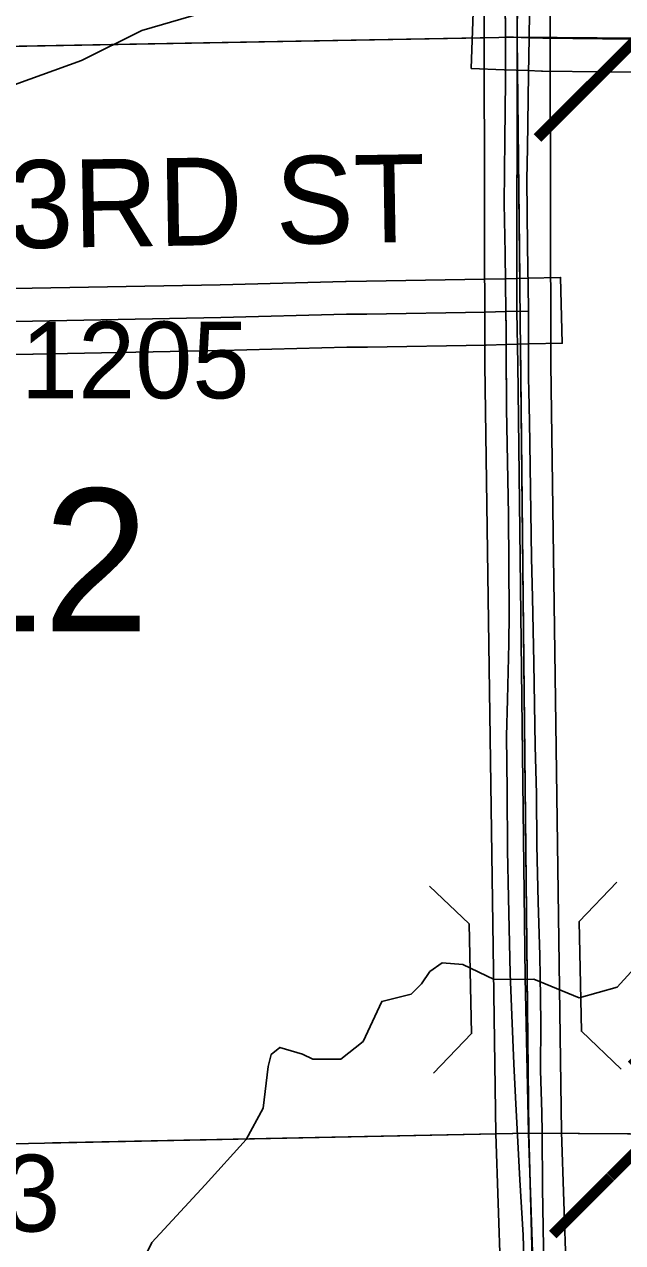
# Model space of a CAD drawing. Extents: x 23.6 to 68.7, y -63 to -29.
# Drawn here: x 44.3 to 44.845, y -53.72 to -52.609 of the extents above; entities that cross this region are included whole.
import ezdxf

# ---------------------------------------------------------------- set-up
doc = ezdxf.new("R2010")
doc.units = 0
for name, color, linetype in [('tdCoDivCarto', 7, 'Continuous'), ('tdCoHydroRiver', 7, 'Continuous'), ('tdCoPriCL', 7, 'Continuous'), ('tdCoPriDiv', 7, 'Continuous'), ('tdCoPrimary', 7, 'Continuous'), ('tdCoSecRdNmbr', 7, 'Continuous'), ('tdCoSecRdTxt', 7, 'Continuous'), ('tdCoSecRteBand', 7, 'Continuous'), ('tdCoSecRteCL', 7, 'Continuous'), ('tdCoSectLine', 7, 'Continuous'), ('tdCoSectLinePart', 7, 'Continuous'), ('tdCoSectNmbr', 7, 'Continuous'), ('tdCoStrucDivPri', 7, 'Continuous'), ('tdCoSurfGravel', 7, 'Continuous'), ('tdCoTwpBndryShd', 7, 'Continuous'), ('tdStHwyPriRefPost1', 7, 'Continuous')]:
    doc.layers.add(name, color=color, linetype=linetype)

msp = doc.modelspace()

# ---------------------------------------------------------------- linework, layer by layer
at = {"layer": 'tdCoDivCarto'}
for p, q in [((44.7385, -52.5887), (44.7386, -52.6189)), ((44.7602, -52.6209), (44.7605, -52.598)), ((44.7386, -52.6189), (44.7386, -52.6204)), ((44.7386, -52.6204), (44.7386, -52.6228)), ((44.7386, -52.6228), (44.7388, -52.6608)), ((44.7598, -52.6543), (44.7602, -52.6211)), ((44.7602, -52.6211), (44.7602, -52.6209)), ((44.7388, -52.6608), (44.7381, -52.7138)), ((44.7588, -52.7216), (44.7598, -52.6543)), ((44.7381, -52.7138), (44.7376, -52.7723)), ((44.7583, -52.7504), (44.7588, -52.7216)), ((44.7588, -52.8109), (44.7583, -52.7504)), ((44.7376, -52.7723), (44.7383, -52.8179)), ((44.7383, -52.8179), (44.7391, -52.8708)), ((44.7595, -52.8488), (44.7588, -52.8109)), ((44.7596, -52.8681), (44.7595, -52.8488)), ((44.7391, -52.8708), (44.7391, -52.8727)), ((44.7391, -52.8727), (44.7393, -52.8862)), ((44.7597, -52.8703), (44.7596, -52.8681)), ((44.7597, -52.8705), (44.7597, -52.8703)), ((44.7598, -52.8954), (44.7597, -52.8705)), ((44.7393, -52.8862), (44.7395, -52.9209)), ((44.7598, -52.9188), (44.7598, -52.8954)), ((44.7598, -52.9312), (44.7598, -52.9188)), ((44.7395, -52.9209), (44.7397, -52.9455)), ((44.7395, -52.9209), (44.7397, -52.9455)), ((44.76, -52.9433), (44.7598, -52.9312)), ((44.7397, -52.9455), (44.7398, -52.9594)), ((44.7605, -52.9709), (44.76, -52.9433)), ((44.7398, -52.9594), (44.7415, -53.0561)), ((44.7613, -53.0116), (44.7605, -52.9709)), ((44.7625, -53.0952), (44.7613, -53.0116)), ((44.7415, -53.0561), (44.742, -53.1464)), ((44.7632, -53.1315), (44.7625, -53.0952)), ((44.7647, -53.1911), (44.7632, -53.1315)), ((44.742, -53.1464), (44.7418, -53.1735)), ((44.7418, -53.1735), (44.7405, -53.2245)), ((44.7657, -53.2666), (44.7647, -53.1911)), ((44.7405, -53.2245), (44.7398, -53.2578)), ((44.7398, -53.2578), (44.7403, -53.3074)), ((44.7669, -53.3107), (44.7657, -53.2666)), ((44.7403, -53.3074), (44.7405, -53.3621)), ((44.7674, -53.3573), (44.7669, -53.3107)), ((44.7405, -53.3621), (44.7415, -53.4053)), ((44.7684, -53.4091), (44.7674, -53.3573)), ((44.7415, -53.4053), (44.743, -53.4743)), ((44.7701, -53.4576), (44.7684, -53.4091)), ((44.7701, -53.4594), (44.7701, -53.4576)), ((44.7703, -53.4757), (44.7701, -53.4594)), ((44.743, -53.4743), (44.7445, -53.5123)), ((44.7709, -53.5189), (44.7703, -53.4757)), ((44.7445, -53.5123), (44.7462, -53.5565)), ((44.7706, -53.5625), (44.7709, -53.5189)), ((44.7462, -53.5565), (44.7477, -53.5873)), ((44.7719, -53.601), (44.7706, -53.5625)), ((44.7477, -53.5873), (44.7519, -53.6623)), ((44.772, -53.6196), (44.7719, -53.601)), ((44.7724, -53.6698), (44.772, -53.6196)), ((44.7519, -53.6623), (44.7549, -53.7126)), ((44.7734, -53.7236), (44.7724, -53.6698)), ((44.7549, -53.7126), (44.7561, -53.7533))]:
    msp.add_line(p, q, dxfattribs=at)
for points in [[(44.7385, -52.5867), (44.7386, -52.6189), (44.7386, -52.6204), (44.7386, -52.6208)], [(44.7385, -52.5887), (44.7386, -52.6189), (44.7386, -52.6204), (44.7386, -52.6228)], [(44.7385, -52.5887), (44.7386, -52.6189), (44.7386, -52.6204), (44.7386, -52.6228)], [(44.7602, -52.6209), (44.7605, -52.598), (44.7607, -52.5868)], [(44.7602, -52.6209), (44.7605, -52.598), (44.7607, -52.5868)], [(44.7602, -52.6209), (44.7605, -52.598), (44.7607, -52.5868)], [(44.7386, -52.6208), (44.7388, -52.6608), (44.7381, -52.7138), (44.7376, -52.7723), (44.7383, -52.8179), (44.7391, -52.8707)], [(44.7386, -52.6228), (44.7388, -52.6608), (44.7381, -52.7138), (44.7376, -52.7723), (44.7383, -52.8179), (44.7391, -52.8708), (44.7391, -52.8727)], [(44.7386, -52.6228), (44.7388, -52.6608), (44.7381, -52.7138), (44.7376, -52.7723), (44.7383, -52.8179), (44.7391, -52.8708), (44.7391, -52.8727)], [(44.7597, -52.8705), (44.7597, -52.8703), (44.7596, -52.8681), (44.7595, -52.8488), (44.7588, -52.8109), (44.7583, -52.7504), (44.7588, -52.7216), (44.7598, -52.6543), (44.7602, -52.6211), (44.7602, -52.6209)], [(44.7597, -52.8705), (44.7597, -52.8703), (44.7596, -52.8681), (44.7595, -52.8488), (44.7588, -52.8109), (44.7583, -52.7504), (44.7588, -52.7216), (44.7598, -52.6543), (44.7602, -52.6211), (44.7602, -52.6209)], [(44.7597, -52.8705), (44.7597, -52.8703), (44.7596, -52.8681), (44.7595, -52.8488), (44.7588, -52.8109), (44.7583, -52.7504), (44.7588, -52.7216), (44.7598, -52.6543), (44.7602, -52.6211), (44.7602, -52.6209)], [(44.7391, -52.8707), (44.7391, -52.8708), (44.7393, -52.8862), (44.7395, -52.9189)], [(44.7391, -52.8727), (44.7393, -52.8862), (44.7395, -52.9209)], [(44.7391, -52.8727), (44.7393, -52.8862), (44.7395, -52.9209)], [(44.7598, -52.9188), (44.7598, -52.8954), (44.7597, -52.8705)], [(44.7598, -52.9188), (44.7598, -52.8954), (44.7597, -52.8705)], [(44.7598, -52.9188), (44.7598, -52.8954), (44.7597, -52.8705)], [(44.7395, -52.9189), (44.7397, -52.9435)], [(44.76, -52.9433), (44.7598, -52.9312), (44.7598, -52.9188)], [(44.76, -52.9433), (44.7598, -52.9312), (44.7598, -52.9188)], [(44.76, -52.9433), (44.7598, -52.9312), (44.7598, -52.9188)], [(44.7395, -52.9209), (44.7397, -52.9455)], [(44.7397, -52.9435), (44.7398, -52.9594), (44.7415, -53.0561), (44.742, -53.1464), (44.7418, -53.1735), (44.7405, -53.2245), (44.7398, -53.2578), (44.7403, -53.3074), (44.7405, -53.3621), (44.7415, -53.4053), (44.743, -53.4743), (44.7445, -53.5123), (44.7462, -53.5565), (44.7477, -53.5873), (44.7519, -53.6623), (44.7549, -53.7126), (44.7561, -53.7533), (44.7585, -53.825), (44.7595, -53.8677), (44.7596, -53.8726)], [(44.7397, -52.9455), (44.7398, -52.9594), (44.7415, -53.0561), (44.742, -53.1464), (44.7418, -53.1735), (44.7405, -53.2245), (44.7398, -53.2578), (44.7403, -53.3074), (44.7405, -53.3621), (44.7415, -53.4053), (44.743, -53.4743), (44.7445, -53.5123), (44.7462, -53.5565), (44.7477, -53.5873), (44.7519, -53.6623), (44.7549, -53.7126), (44.7561, -53.7533), (44.7585, -53.825), (44.7595, -53.8677), (44.7597, -53.8746)], [(44.7397, -52.9455), (44.7398, -52.9594), (44.7415, -53.0561), (44.742, -53.1464), (44.7418, -53.1735), (44.7405, -53.2245), (44.7398, -53.2578), (44.7403, -53.3074), (44.7405, -53.3621), (44.7415, -53.4053), (44.743, -53.4743), (44.7445, -53.5123), (44.7462, -53.5565), (44.7477, -53.5873), (44.7519, -53.6623), (44.7549, -53.7126), (44.7561, -53.7533), (44.7585, -53.825), (44.7595, -53.8677), (44.7597, -53.8746)], [(44.772, -53.6196), (44.7719, -53.601), (44.7706, -53.5625), (44.7709, -53.5189), (44.7703, -53.4757), (44.7701, -53.4594), (44.7701, -53.4576), (44.7684, -53.4091), (44.7674, -53.3573), (44.7669, -53.3107), (44.7657, -53.2666), (44.7647, -53.1911), (44.7632, -53.1315), (44.7625, -53.0952), (44.7613, -53.0116), (44.7605, -52.9709), (44.76, -52.9433)], [(44.772, -53.6196), (44.7719, -53.601), (44.7706, -53.5625), (44.7709, -53.5189), (44.7703, -53.4757), (44.7701, -53.4594), (44.7701, -53.4576), (44.7684, -53.4091), (44.7674, -53.3573), (44.7669, -53.3107), (44.7657, -53.2666), (44.7647, -53.1911), (44.7632, -53.1315), (44.7625, -53.0952), (44.7613, -53.0116), (44.7605, -52.9709), (44.76, -52.9433)], [(44.772, -53.6196), (44.7719, -53.601), (44.7706, -53.5625), (44.7709, -53.5189), (44.7703, -53.4757), (44.7701, -53.4594), (44.7701, -53.4576), (44.7684, -53.4091), (44.7674, -53.3573), (44.7669, -53.3107), (44.7657, -53.2666), (44.7647, -53.1911), (44.7632, -53.1315), (44.7625, -53.0952), (44.7613, -53.0116), (44.7605, -52.9709), (44.76, -52.9433)], [(44.7763, -53.8723), (44.7761, -53.858), (44.7753, -53.8321), (44.7743, -53.8005), (44.7738, -53.7679), (44.7734, -53.7236), (44.7724, -53.6698), (44.772, -53.6196)], [(44.7763, -53.8723), (44.7761, -53.858), (44.7753, -53.8321), (44.7743, -53.8005), (44.7738, -53.7679), (44.7734, -53.7236), (44.7724, -53.6698), (44.772, -53.6196)], [(44.7763, -53.8723), (44.7761, -53.858), (44.7753, -53.8321), (44.7743, -53.8005), (44.7738, -53.7679), (44.7734, -53.7236), (44.7724, -53.6698), (44.772, -53.6196)]]:
    msp.add_lwpolyline(points, dxfattribs=at)
at = {"layer": 'tdCoHydroRiver'}
for points in [[(44.4974, -52.5885), (44.4076, -52.6146), (44.3526, -52.642), (44.2803, -52.6679)], [(44.8624, -53.4627), (44.8405, -53.4866), (44.8059, -53.4964), (44.7647, -53.4794), (44.7284, -53.4798), (44.6998, -53.4659), (44.6809, -53.4645), (44.6699, -53.4724), (44.6621, -53.4836), (44.6528, -53.4931), (44.626, -53.4997), (44.609, -53.5362), (44.5886, -53.5522), (44.5633, -53.5524), (44.5538, -53.5478), (44.5332, -53.5416), (44.5254, -53.548), (44.5224, -53.5591), (44.518, -53.597), (44.5025, -53.6256), (44.465, -53.667), (44.4165, -53.7195), (44.4072, -53.7386)]]:
    msp.add_lwpolyline(points, dxfattribs=at)
at = {"layer": 'tdCoPriCL'}
msp.add_lwpolyline([(44.8036, -54.874), (44.803, -54.7039), (44.8023, -54.6778), (44.8025, -54.6232), (44.803, -54.5778), (44.8021, -54.5442), (44.7982, -54.3991), (44.7982, -54.397), (44.7981, -54.3954), (44.7979, -54.3858), (44.7862, -54.2622), (44.774, -54.1462), (44.7683, -53.8724), (44.7598, -53.6197), (44.7568, -53.4779), (44.7503, -52.9434), (44.75, -52.9188), (44.7491, -52.8706), (44.7494, -52.6208), (44.7496, -52.5866)], dxfattribs=at)
at = {"layer": 'tdCoPriDiv'}
for points in [[(44.7744, -55.3467), (44.7731, -54.7043), (44.7731, -54.578), (44.768, -54.3876), (44.7441, -54.1481), (44.7383, -53.8732), (44.7299, -53.6205), (44.72, -52.9192), (44.7194, -52.6207), (44.7158, -52.1528), (44.7074, -51.9351), (44.7002, -51.5156), (44.6948, -51.2752), (44.6921, -51.2312), (44.6796, -51.1348)], [(44.74, -51.1344), (44.7518, -51.2254), (44.7548, -51.2727), (44.7602, -51.5144), (44.7674, -51.9334), (44.7758, -52.1513), (44.7794, -52.6208), (44.78, -52.9184), (44.7899, -53.6189), (44.7983, -53.8716), (44.804, -54.1443), (44.8279, -54.384), (44.8331, -54.5775), (44.8331, -54.7034), (44.8344, -55.3459)]]:
    msp.add_lwpolyline(points, dxfattribs=at)
at = {"layer": 'tdCoPrimary'}
msp.add_line((44.7395, -52.9209), (44.7397, -52.9455), dxfattribs=at)
msp.add_line((44.7395, -52.9209), (44.7397, -52.9455), dxfattribs=at)
for points in [[(44.7385, -52.5887), (44.7386, -52.6189), (44.7386, -52.6204), (44.7386, -52.6228), (44.7388, -52.6608), (44.7381, -52.7138), (44.7376, -52.7723), (44.7383, -52.8179), (44.7391, -52.8708), (44.7391, -52.8727), (44.7393, -52.8862), (44.7395, -52.9209), (44.7397, -52.9455), (44.7398, -52.9594), (44.7415, -53.0561), (44.742, -53.1464), (44.7418, -53.1735), (44.7405, -53.2245), (44.7398, -53.2578), (44.7403, -53.3074), (44.7405, -53.3621), (44.7415, -53.4053), (44.743, -53.4743), (44.7445, -53.5123), (44.7462, -53.5565), (44.7477, -53.5873), (44.7519, -53.6623), (44.7549, -53.7126), (44.7561, -53.7533)], [(44.7385, -52.5887), (44.7386, -52.6189), (44.7386, -52.6204), (44.7386, -52.6228)], [(44.7385, -52.5887), (44.7386, -52.6189), (44.7386, -52.6204), (44.7386, -52.6228)], [(44.7602, -52.6209), (44.7605, -52.598), (44.7607, -52.5868)], [(44.7602, -52.6209), (44.7605, -52.598), (44.7607, -52.5868)], [(44.7734, -53.7236), (44.7724, -53.6698), (44.772, -53.6196), (44.7719, -53.601), (44.7706, -53.5625), (44.7709, -53.5189), (44.7703, -53.4757), (44.7701, -53.4594), (44.7701, -53.4576), (44.7684, -53.4091), (44.7674, -53.3573), (44.7669, -53.3107), (44.7657, -53.2666), (44.7647, -53.1911), (44.7632, -53.1315), (44.7625, -53.0952), (44.7613, -53.0116), (44.7605, -52.9709), (44.76, -52.9433), (44.7598, -52.9312), (44.7598, -52.9188), (44.7598, -52.8954), (44.7597, -52.8705), (44.7597, -52.8703), (44.7596, -52.8681), (44.7595, -52.8488), (44.7588, -52.8109), (44.7583, -52.7504), (44.7588, -52.7216), (44.7598, -52.6543), (44.7602, -52.6211), (44.7602, -52.6209), (44.7605, -52.598)], [(44.7386, -52.6228), (44.7388, -52.6608), (44.7381, -52.7138), (44.7376, -52.7723), (44.7383, -52.8179), (44.7391, -52.8708), (44.7391, -52.8727)], [(44.7386, -52.6228), (44.7388, -52.6608), (44.7381, -52.7138), (44.7376, -52.7723), (44.7383, -52.8179), (44.7391, -52.8708), (44.7391, -52.8727)], [(44.7597, -52.8705), (44.7597, -52.8703), (44.7596, -52.8681), (44.7595, -52.8488), (44.7588, -52.8109), (44.7583, -52.7504), (44.7588, -52.7216), (44.7598, -52.6543), (44.7602, -52.6211), (44.7602, -52.6209)], [(44.7597, -52.8705), (44.7597, -52.8703), (44.7596, -52.8681), (44.7595, -52.8488), (44.7588, -52.8109), (44.7583, -52.7504), (44.7588, -52.7216), (44.7598, -52.6543), (44.7602, -52.6211), (44.7602, -52.6209)], [(44.7391, -52.8727), (44.7393, -52.8862), (44.7395, -52.9209)], [(44.7391, -52.8727), (44.7393, -52.8862), (44.7395, -52.9209)], [(44.7598, -52.9188), (44.7598, -52.8954), (44.7597, -52.8705)], [(44.7598, -52.9188), (44.7598, -52.8954), (44.7597, -52.8705)], [(44.76, -52.9433), (44.7598, -52.9312), (44.7598, -52.9188)], [(44.76, -52.9433), (44.7598, -52.9312), (44.7598, -52.9188)], [(44.7397, -52.9455), (44.7398, -52.9594), (44.7415, -53.0561), (44.742, -53.1464), (44.7418, -53.1735), (44.7405, -53.2245), (44.7398, -53.2578), (44.7403, -53.3074), (44.7405, -53.3621), (44.7415, -53.4053), (44.743, -53.4743), (44.7445, -53.5123), (44.7462, -53.5565), (44.7477, -53.5873), (44.7519, -53.6623), (44.7549, -53.7126), (44.7561, -53.7533), (44.7585, -53.825), (44.7595, -53.8677), (44.7597, -53.8746)], [(44.7397, -52.9455), (44.7398, -52.9594), (44.7415, -53.0561), (44.742, -53.1464), (44.7418, -53.1735), (44.7405, -53.2245), (44.7398, -53.2578), (44.7403, -53.3074), (44.7405, -53.3621), (44.7415, -53.4053), (44.743, -53.4743), (44.7445, -53.5123), (44.7462, -53.5565), (44.7477, -53.5873), (44.7519, -53.6623), (44.7549, -53.7126), (44.7561, -53.7533), (44.7585, -53.825), (44.7595, -53.8677), (44.7597, -53.8746)], [(44.772, -53.6196), (44.7719, -53.601), (44.7706, -53.5625), (44.7709, -53.5189), (44.7703, -53.4757), (44.7701, -53.4594), (44.7701, -53.4576), (44.7684, -53.4091), (44.7674, -53.3573), (44.7669, -53.3107), (44.7657, -53.2666), (44.7647, -53.1911), (44.7632, -53.1315), (44.7625, -53.0952), (44.7613, -53.0116), (44.7605, -52.9709), (44.76, -52.9433)], [(44.772, -53.6196), (44.7719, -53.601), (44.7706, -53.5625), (44.7709, -53.5189), (44.7703, -53.4757), (44.7701, -53.4594), (44.7701, -53.4576), (44.7684, -53.4091), (44.7674, -53.3573), (44.7669, -53.3107), (44.7657, -53.2666), (44.7647, -53.1911), (44.7632, -53.1315), (44.7625, -53.0952), (44.7613, -53.0116), (44.7605, -52.9709), (44.76, -52.9433)], [(44.7763, -53.8723), (44.7761, -53.858), (44.7753, -53.8321), (44.7743, -53.8005), (44.7738, -53.7679), (44.7734, -53.7236), (44.7724, -53.6698), (44.772, -53.6196)], [(44.7763, -53.8723), (44.7761, -53.858), (44.7753, -53.8321), (44.7743, -53.8005), (44.7738, -53.7679), (44.7734, -53.7236), (44.7724, -53.6698), (44.772, -53.6196)]]:
    msp.add_lwpolyline(points, dxfattribs=at)
at = {"layer": 'tdCoSecRteBand'}
for points in [[(45.195, -52.6558), (45.1948, -52.6558), (45.0976, -52.6546), (45.0285, -52.6538), (44.9541, -52.6531), (44.8814, -52.6527), (44.8814, -52.6527), (44.8813, -52.6527), (44.7723, -52.6516), (44.7719, -52.6516), (44.7715, -52.6516), (44.7591, -52.6511), (44.7375, -52.6503), (44.7076, -52.6492), (44.7097, -52.5893)], [(44.2369, -52.8502), (44.3076, -52.8495), (44.4787, -52.8463), (44.593, -52.8433), (44.5934, -52.8433), (44.5937, -52.8433), (44.6122, -52.8432), (44.7196, -52.8413), (44.7384, -52.8408), (44.7589, -52.8403), (44.7889, -52.8396), (44.7904, -52.8996), (44.7604, -52.9003), (44.7398, -52.9008), (44.721, -52.9013), (44.7209, -52.9013), (44.7208, -52.9013), (44.6131, -52.9032), (44.6129, -52.9032), (44.6127, -52.9032), (44.5943, -52.9033), (44.4802, -52.9062), (44.48, -52.9063), (44.4799, -52.9063), (44.3085, -52.9095), (44.3084, -52.9095), (44.3083, -52.9095), (44.2377, -52.9102)]]:
    msp.add_lwpolyline(points, dxfattribs=at)
at = {"layer": 'tdCoSecRteCL'}
for points in [[(44.7386, -52.6204), (44.7602, -52.6211), (44.7726, -52.6216), (44.8816, -52.6227), (44.9543, -52.6231), (45.0288, -52.6238), (45.098, -52.6246), (45.1951, -52.6258), (45.2218, -52.6258), (45.2346, -52.6255)], [(44.0095, -52.8845), (44.053, -52.8841), (44.2372, -52.8802), (44.308, -52.8795), (44.4794, -52.8763), (44.5938, -52.8733), (44.6125, -52.8732), (44.7202, -52.8713), (44.7391, -52.8708), (44.7597, -52.8703)]]:
    msp.add_lwpolyline(points, dxfattribs=at)
at = {"layer": 'tdCoSectLine'}
for points in [[(44.7293, -51.5796), (44.7461, -52.184), (44.7494, -52.6207)], [(43.7576, -52.6387), (44.7494, -52.6207)], [(44.7494, -52.6207), (44.7599, -53.6197)], [(44.7494, -52.6207), (45.7323, -52.6288)], [(43.7747, -53.6402), (44.7599, -53.6197)], [(44.7599, -53.6197), (45.7483, -53.6263)], [(44.7599, -53.6197), (44.7866, -54.6214)]]:
    msp.add_lwpolyline(points, dxfattribs=at)
at = {"layer": 'tdCoSectLinePart'}
for points in [[(44.0358, -52.6336), (44.7194, -52.6213)], [(44.7498, -52.6508), (44.7517, -52.8404)], [(44.7524, -52.9004), (44.7599, -53.6197)], [(44.3261, -53.6287), (44.7599, -53.6197)], [(44.7599, -53.6197), (45.2211, -53.6228)], [(44.7599, -53.6197), (44.7859, -54.5924)]]:
    msp.add_lwpolyline(points, dxfattribs=at)
at = {"layer": 'tdCoStrucDivPri'}
for points in [[(44.6733, -53.5651), (44.7079, -53.529), (44.7057, -53.429), (44.6696, -53.3945)], [(44.844, -53.5614), (44.8079, -53.5268), (44.8057, -53.4269), (44.8403, -53.3908)]]:
    msp.add_lwpolyline(points, dxfattribs=at)
at = {"layer": 'tdCoSurfGravel'}
for points in [[(44.7386, -52.6204), (44.7602, -52.6211), (44.7726, -52.6216), (44.8816, -52.6227), (44.9543, -52.6231), (45.0288, -52.6238), (45.098, -52.6246), (45.1951, -52.6258), (45.2218, -52.6258), (45.2346, -52.6255), (45.2459, -52.6253), (45.3579, -52.6261), (45.3974, -52.6269), (45.5544, -52.6282), (45.5703, -52.6284), (45.7201, -52.6287), (45.7546, -52.6291), (45.849, -52.6284), (45.9115, -52.6274), (45.9708, -52.6274), (46.0052, -52.6263)], [(43.5147, -52.893), (43.528, -52.8913), (43.5442, -52.8913), (43.579, -52.8906), (43.7087, -52.8896), (43.7455, -52.8888), (43.801, -52.8878), (43.9946, -52.8846), (44.0095, -52.8845), (44.053, -52.8841), (44.2372, -52.8802), (44.308, -52.8795), (44.4794, -52.8763), (44.5938, -52.8733), (44.6125, -52.8732), (44.7202, -52.8713), (44.7391, -52.8708), (44.7597, -52.8703)]]:
    msp.add_lwpolyline(points, dxfattribs=at)
at = {"layer": 'tdCoTwpBndryShd'}
msp.add_lwpolyline([(43.7188, -49.8441), (43.7206, -50.071), (44.5531, -50.0557), (44.5706, -50.1659), (44.6521, -50.5976), (44.7246, -51.0894), (44.7293, -51.5796), (44.7461, -52.184), (44.7494, -52.6207), (44.7599, -53.6197), (44.7866, -54.6214), (44.8089, -55.6241), (44.8037, -55.6224), (44.8037, -55.6241), (44.8059, -56.6231), (44.8305, -57.6351)], dxfattribs=at)

# ---------------------------------------------------------------- texts
at = {"layer": 'tdCoSecRdNmbr'}
for s, rotation, p in [('1205', 0.0345, (44.2973, -52.95)), ('1303', 0.0344, (44.1249, -53.7095))]:
    msp.add_text(s, height=0.07, rotation=rotation, dxfattribs=at).set_placement(p)
at = {"layer": 'tdCoSecRdTxt'}
msp.add_text('293RD ST', height=0.08, rotation=0.9051, dxfattribs=at).set_placement((44.167, -52.8151))
at = {"layer": 'tdCoSectNmbr'}
msp.add_text('12', height=0.13, rotation=0.0344, dxfattribs=at).set_placement((44.2209, -53.1623))
at = {"layer": 'tdStHwyPriRefPost1'}
for s, p in [('‒‒59', (44.794, -52.7386)), ('‒‒58', (44.8079, -53.7382))]:
    msp.add_text(s, height=0.1, rotation=45, dxfattribs=at).set_placement(p)

doc.saveas('drawing.dxf')
